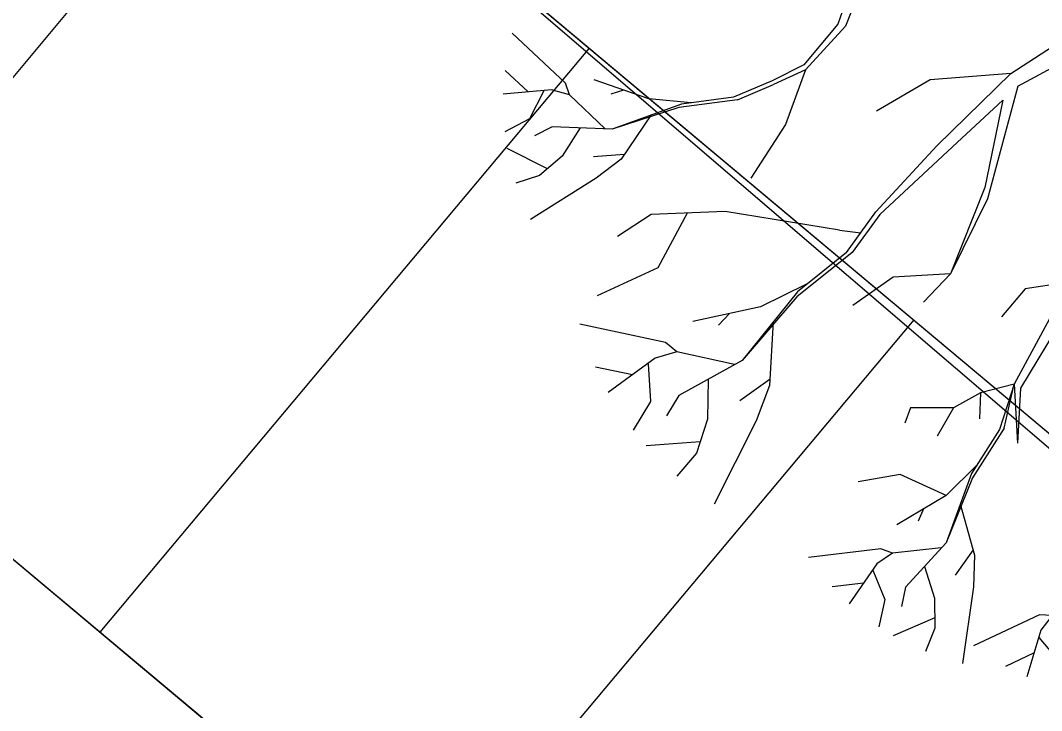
# Model space of a CAD drawing. Extents: x -438233 to -437334, y -1133133 to -1132623.
# Drawn here: x -438073.66 to -438067.63, y -1132995.04 to -1132990.96 of the extents above; entities that cross this region are included whole.
import ezdxf

# ---------------------------------------------------------------- set-up
doc = ezdxf.new("R2010")
doc.units = 0
for name, color, linetype in [('Vrstva 1', 7, 'Continuous'), ('Vrstva 40', 7, 'Continuous'), ('Vrstva 50', 7, 'Continuous')]:
    doc.layers.add(name, color=color, linetype=linetype)

msp = doc.modelspace()

# ---------------------------------------------------------------- linework, layer by layer
at = {"layer": 'Vrstva 1'}
for p, q in [((-438091.5768, -1132973.3017), (-438066.2807, -1132994.4939)), ((-438094.4666, -1132976.7512), (-438069.1706, -1132997.9434)), ((-438072.2215, -1132989.517), (-438075.1113, -1132992.9664)), ((-438068.7044, -1132990.6042), (-438068.8366, -1132990.9799)), ((-438068.6229, -1132990.5638), (-438068.7915, -1132990.992)), ((-438068.8366, -1132990.9799), (-438069.0382, -1132991.2202)), ((-438068.7915, -1132990.992), (-438069.0278, -1132991.2509)), ((-438070.4446, -1132991.3291), (-438070.7591, -1132991.034)), ((-438067.8141, -1132991.2727), (-438067.477, -1132991.0517)), ((-438070.3051, -1132991.1225), (-438073.1949, -1132994.5719)), ((-438067.7746, -1132991.3468), (-438067.3972, -1132991.1436)), ((-438070.6664, -1132991.3807), (-438070.8018, -1132991.2549)), ((-438069.0382, -1132991.2202), (-438069.2253, -1132991.3162)), ((-438069.0278, -1132991.2509), (-438069.2165, -1132991.338)), ((-438069.0278, -1132991.2509), (-438069.1463, -1132991.5726)), ((-438067.8141, -1132991.2727), (-438068.2915, -1132991.3098)), ((-438068.2512, -1132991.6992), (-438067.8141, -1132991.2727)), ((-438070.4204, -1132991.3985), (-438070.4446, -1132991.3291)), ((-438069.9535, -1132991.4218), (-438070.2761, -1132991.3098)), ((-438069.2253, -1132991.3162), (-438069.4527, -1132991.4122)), ((-438068.2915, -1132991.3098), (-438068.6092, -1132991.4952)), ((-438070.5269, -1132991.3678), (-438070.8131, -1132991.3944)), ((-438070.572, -1132991.3751), (-438070.6583, -1132991.5396)), ((-438070.4204, -1132991.3985), (-438070.5269, -1132991.3678)), ((-438070.1019, -1132991.371), (-438070.1777, -1132991.3936)), ((-438069.4293, -1132991.4283), (-438069.2165, -1132991.338)), ((-438067.7746, -1132991.3468), (-438067.9536, -1132992.0121)), ((-438070.2116, -1132991.5984), (-438070.4204, -1132991.3985)), ((-438069.7592, -1132991.4525), (-438070.1688, -1132991.6001)), ((-438069.7019, -1132991.4452), (-438069.9535, -1132991.4218)), ((-438069.4293, -1132991.4283), (-438069.7753, -1132991.4726)), ((-438069.4527, -1132991.4122), (-438069.7592, -1132991.4525)), ((-438068.1318, -1132991.6799), (-438067.8625, -1132991.4291)), ((-438067.8625, -1132991.4291), (-438067.9681, -1132991.946)), ((-438069.7753, -1132991.4726), (-438070.1688, -1132991.6001)), ((-438070.6583, -1132991.5396), (-438070.8034, -1132991.6162)), ((-438069.9382, -1132991.517), (-438070.1164, -1132991.7775)), ((-438069.1463, -1132991.5726), (-438069.3503, -1132991.8912)), ((-438070.5236, -1132991.5872), (-438070.6277, -1132991.6412)), ((-438070.1688, -1132991.6001), (-438070.5236, -1132991.5872)), ((-438070.3591, -1132991.5936), (-438070.464, -1132991.7597)), ((-438068.5891, -1132992.1057), (-438068.1318, -1132991.6799)), ((-438070.5519, -1132991.8355), (-438070.7897, -1132991.7146)), ((-438070.0978, -1132991.7509), (-438070.2801, -1132991.7654)), ((-438068.6117, -1132992.0887), (-438068.2512, -1132991.6992)), ((-438070.464, -1132991.7597), (-438070.5986, -1132991.8742)), ((-438070.1164, -1132991.7775), (-438070.264, -1132991.8912)), ((-438070.5986, -1132991.8742), (-438070.7381, -1132991.921)), ((-438070.264, -1132991.8912), (-438070.6518, -1132992.1347)), ((-438067.9681, -1132991.946), (-438068.1714, -1132992.4565)), ((-438067.9536, -1132992.0121), (-438068.1714, -1132992.4565)), ((-438069.939, -1132992.1057), (-438070.1382, -1132992.2347)), ((-438069.5027, -1132992.0871), (-438069.939, -1132992.1057)), ((-438069.7269, -1132992.0968), (-438069.9003, -1132992.4194)), ((-438068.8278, -1132992.1984), (-438069.5027, -1132992.0871)), ((-438068.7858, -1132992.329), (-438068.6117, -1132992.0887)), ((-438068.5891, -1132992.1057), (-438068.752, -1132992.3298)), ((-438068.8278, -1132992.1984), (-438068.7012, -1132992.2129)), ((-438068.752, -1132992.3298), (-438069.0786, -1132992.5919)), ((-438068.7858, -1132992.329), (-438069.0753, -1132992.5613)), ((-438069.9003, -1132992.4194), (-438070.2575, -1132992.5863)), ((-438068.5092, -1132992.4758), (-438068.7479, -1132992.6419)), ((-438068.1714, -1132992.4565), (-438068.5092, -1132992.4758)), ((-438068.1714, -1132992.4565), (-438068.331, -1132992.6226)), ((-438069.0213, -1132992.5177), (-438069.2939, -1132992.6508)), ((-438067.4706, -1132992.504), (-438067.7948, -1132993.1072)), ((-438067.3948, -1132992.529), (-438067.7585, -1132993.1306)), ((-438067.4706, -1132992.504), (-438067.7303, -1132992.5435)), ((-438069.0753, -1132992.5613), (-438069.4019, -1132992.9669)), ((-438069.0786, -1132992.5919), (-438069.4019, -1132992.9669)), ((-438067.7303, -1132992.5435), (-438067.8706, -1132992.7105)), ((-438069.2939, -1132992.6508), (-438069.6938, -1132992.7371)), ((-438069.4769, -1132992.6895), (-438069.5414, -1132992.7597)), ((-438068.3887, -1132992.7279), (-438071.2786, -1132996.1774)), ((-438069.8551, -1132992.8605), (-438070.3599, -1132992.754)), ((-438069.2189, -1132992.7379), (-438069.2398, -1132993.1153)), ((-438069.7866, -1132992.9169), (-438069.8551, -1132992.8605)), ((-438069.9148, -1132992.9532), (-438070.1922, -1132993.1572)), ((-438069.7866, -1132992.9169), (-438069.9148, -1132992.9532)), ((-438069.4471, -1132992.9911), (-438069.7866, -1132992.9169)), ((-438070.0495, -1132993.0516), (-438070.2672, -1132993.008)), ((-438069.9567, -1132992.9871), (-438069.943, -1132993.2096)), ((-438069.4019, -1132992.9669), (-438069.7753, -1132993.175)), ((-438069.6027, -1132993.0782), (-438069.6059, -1132993.3145)), ((-438069.2366, -1132993.0774), (-438069.4148, -1132993.2056)), ((-438069.2398, -1132993.1153), (-438069.3189, -1132993.3249)), ((-438067.7948, -1132993.1072), (-438067.9948, -1132993.158)), ((-438067.7948, -1132993.1072), (-438067.8811, -1132993.3758)), ((-438067.8536, -1132993.3677), (-438067.7948, -1132993.1072)), ((-438067.7948, -1132993.1072), (-438067.7762, -1132993.4556)), ((-438067.7585, -1132993.1306), (-438067.7762, -1132993.4556)), ((-438069.7753, -1132993.175), (-438069.8479, -1132993.2943)), ((-438067.9948, -1132993.158), (-438068.1544, -1132993.2475)), ((-438067.9948, -1132993.158), (-438068.0004, -1132993.312)), ((-438069.943, -1132993.2096), (-438070.0446, -1132993.379)), ((-438068.4076, -1132993.2483), (-438068.4407, -1132993.3378)), ((-438068.1544, -1132993.2475), (-438068.4076, -1132993.2483)), ((-438068.1544, -1132993.2475), (-438068.2496, -1132993.4145)), ((-438069.6059, -1132993.3145), (-438069.6721, -1132993.5161)), ((-438069.3189, -1132993.3249), (-438069.5664, -1132993.816)), ((-438067.8811, -1132993.3758), (-438068.048, -1132993.6362)), ((-438067.8536, -1132993.3677), (-438068.0415, -1132993.6604)), ((-438069.6495, -1132993.4475), (-438069.968, -1132993.4709)), ((-438069.6721, -1132993.5161), (-438069.7874, -1132993.6515)), ((-438068.0165, -1132993.5862), (-438068.1964, -1132993.7652)), ((-438068.4689, -1132993.6419), (-438068.7157, -1132993.6854)), ((-438068.1964, -1132993.7652), (-438068.4689, -1132993.6419)), ((-438068.048, -1132993.6362), (-438068.1972, -1132994.0443)), ((-438068.0415, -1132993.6604), (-438068.1972, -1132994.0443)), ((-438068.1964, -1132993.7652), (-438068.4891, -1132993.9394)), ((-438068.3302, -1132993.8443), (-438068.3625, -1132993.9168)), ((-438068.1133, -1132993.8144), (-438068.0294, -1132994.1168)), ((-438068.1972, -1132994.0443), (-438068.4367, -1132994.3071)), ((-438068.5834, -1132994.0797), (-438069.01, -1132994.1313)), ((-438068.5141, -1132994.1063), (-438068.606, -1132994.1684)), ((-438068.5141, -1132994.1063), (-438068.5834, -1132994.0797)), ((-438068.2262, -1132994.0749), (-438068.5141, -1132994.1063)), ((-438068.0375, -1132994.087), (-438068.1439, -1132994.2354)), ((-438068.606, -1132994.1684), (-438068.7697, -1132994.4047)), ((-438068.0294, -1132994.1168), (-438068.0359, -1132994.3039)), ((-438068.6302, -1132994.2071), (-438068.5592, -1132994.3797)), ((-438068.3254, -1132994.1846), (-438068.2657, -1132994.3725)), ((-438068.6858, -1132994.283), (-438068.8697, -1132994.3055)), ((-438068.4367, -1132994.3071), (-438068.4617, -1132994.4208)), ((-438068.0359, -1132994.3039), (-438068.1004, -1132994.7579)), ((-438068.5592, -1132994.3797), (-438068.5947, -1132994.5402)), ((-438068.2657, -1132994.3725), (-438068.2641, -1132994.5491)), ((-438067.6448, -1132994.47), (-438068.0351, -1132994.6539)), ((-438067.5714, -1132994.4733), (-438067.6448, -1132994.47)), ((-438068.2641, -1132994.4886), (-438068.51, -1132994.5934)), ((-438067.5714, -1132994.4733), (-438067.6383, -1132994.5612)), ((-438068.2641, -1132994.5491), (-438068.3197, -1132994.6862)), ((-438067.6383, -1132994.5612), (-438067.7198, -1132994.8361)), ((-438067.6488, -1132994.6047), (-438067.5279, -1132994.7474)), ((-438067.6778, -1132994.695), (-438067.8456, -1132994.7749))]:
    msp.add_line(p, q, dxfattribs=at)
at = {"layer": 'Vrstva 40'}
msp.add_lwpolyline([(-438006.5668, -1132951.3629), (-438080.295, -1133016.157), (-438085.2072, -1133012.0709), (-438080.5464, -1133006.8034), (-438077.1818, -1133006.2314), (-438076.5557, -1133006.7587), (-438075.9136, -1133005.9921), (-438066.4017, -1132994.506), (-438073.0336, -1132988.8171), (-438072.3528, -1132988.0234), (-438069.6652, -1132990.252), (-438068.2866, -1132988.6064), (-438065.6037, -1132990.8541), (-438063.7995, -1132988.7005), (-438061.1166, -1132990.9482), (-438050.7956, -1132978.6286), (-438047.7203, -1132977.5896), (-438045.2045, -1132976.3935), (-438042.6778, -1132974.8844), (-438040.928, -1132973.6336), (-438039.5901, -1132972.5144), (-438037.876, -1132970.8704), (-438035.3972, -1132967.8064), (-438020.0066, -1132954.1238)], dxfattribs=at)
at = {"layer": 'Vrstva 50'}
msp.add_lwpolyline([(-438091.5768, -1132973.3017), (-438066.2733, -1132994.5002), (-438069.1631, -1132997.9497), (-438094.4666, -1132976.7512)], close=True, dxfattribs=at)

doc.saveas('drawing.dxf')
